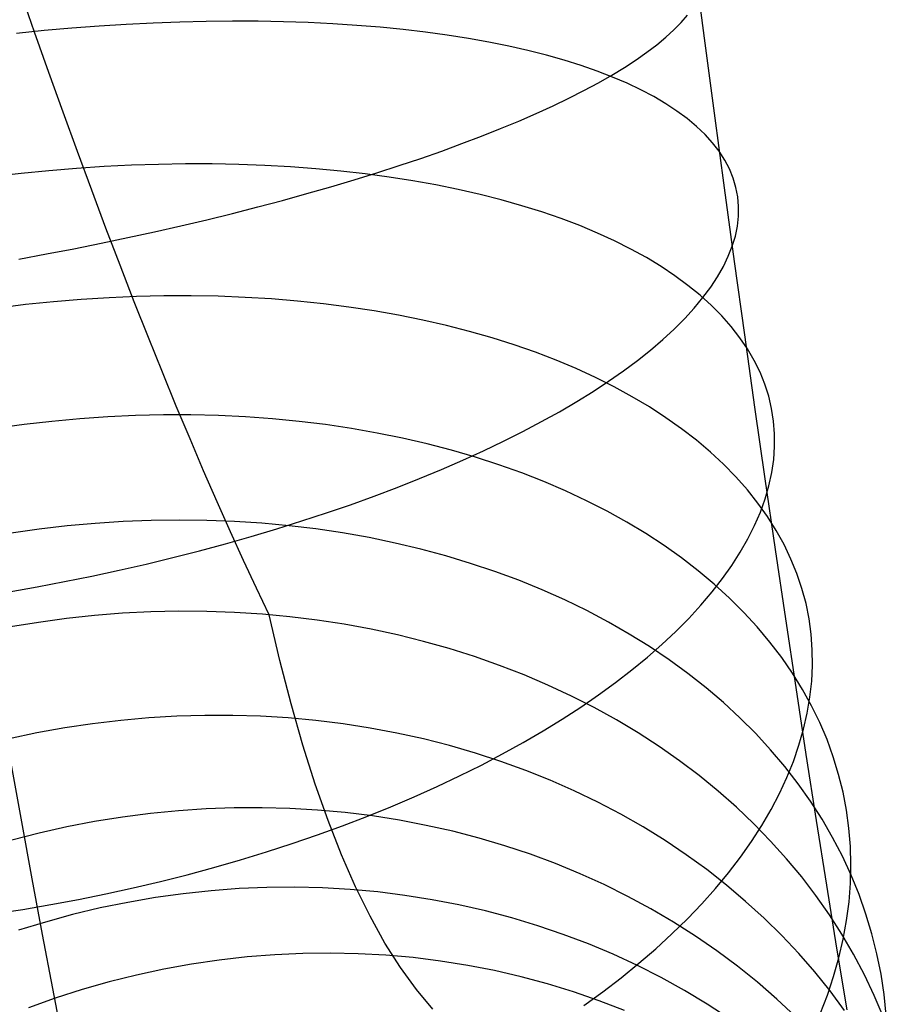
# Model space of a CAD drawing. Header units: millimetres. Extents: x 119 to 175.9, y -203.1 to -153.8.
# Tile 257 of 377: x 168.8 to 169.8, y -181.3 to -180.1. Entities that reach past the tile are written whole.
import ezdxf

# ---------------------------------------------------------------- set-up
doc = ezdxf.new("R2010")
doc.units = ezdxf.units.MM
doc.header["$MEASUREMENT"] = 0
doc.layers.add('Layer 01', color=5, linetype='Continuous', true_color=0x0000ff)

msp = doc.modelspace()

# ---------------------------------------------------------------- linework, layer by layer
at = {"layer": 'Layer 01'}
for p, q in [((169.6061, -180.1011, 33.7249), (169.5942, -180.0103, 33.7126)), ((168.7994, -180.0936, 34.8411), (168.7823, -180.0443, 34.8255)), ((169.5781, -180.0821, 33.5919), (169.5856, -180.0733, 33.6239)), ((168.9098, -180.0844, 34.8166), (168.8771, -180.0865, 34.8252)), ((168.9423, -180.0828, 34.8068), (168.9098, -180.0844, 34.8166)), ((168.9744, -180.0816, 34.796), (168.9423, -180.0828, 34.8068)), ((169.0062, -180.0809, 34.7842), (168.9744, -180.0816, 34.796)), ((169.0376, -180.0806, 34.7713), (169.0062, -180.0809, 34.7842)), ((169.0685, -180.0807, 34.7575), (169.0376, -180.0806, 34.7713)), ((169.099, -180.0813, 34.7426), (169.0685, -180.0807, 34.7575)), ((169.129, -180.0823, 34.7268), (169.099, -180.0813, 34.7426)), ((169.1584, -180.0837, 34.71), (169.129, -180.0823, 34.7268)), ((169.1873, -180.0856, 34.6923), (169.1584, -180.0837, 34.71)), ((169.5695, -180.0909, 33.5602), (169.5781, -180.0821, 33.5919)), ((168.811, -180.0919, 34.8394), (168.7777, -180.0952, 34.8449)), ((168.8166, -180.1423, 34.8585), (168.7994, -180.0936, 34.8411)), ((168.8442, -180.0889, 34.8329), (168.811, -180.0919, 34.8394)), ((168.8771, -180.0865, 34.8252), (168.8442, -180.0889, 34.8329)), ((169.2156, -180.0879, 34.6737), (169.1873, -180.0856, 34.6923)), ((169.2432, -180.0907, 34.6542), (169.2156, -180.0879, 34.6737)), ((169.2701, -180.0938, 34.6339), (169.2432, -180.0907, 34.6542)), ((169.2964, -180.0974, 34.6127), (169.2701, -180.0938, 34.6339)), ((169.5597, -180.0998, 33.5289), (169.5695, -180.0909, 33.5602)), ((169.3218, -180.1014, 34.5906), (169.2964, -180.0974, 34.6127)), ((169.3466, -180.1059, 34.5678), (169.3218, -180.1014, 34.5906)), ((169.3705, -180.1107, 34.5443), (169.3466, -180.1059, 34.5678)), ((169.5369, -180.1179, 33.4674), (169.5489, -180.1089, 33.4979)), ((169.5489, -180.1089, 33.4979), (169.5597, -180.0998, 33.5289)), ((169.6181, -180.1914, 33.7404), (169.6061, -180.1011, 33.7249)), ((169.3936, -180.1159, 34.52), (169.3705, -180.1107, 34.5443)), ((169.4158, -180.1215, 34.495), (169.3936, -180.1159, 34.52)), ((169.5239, -180.1271, 33.4374), (169.5369, -180.1179, 33.4674)), ((169.4371, -180.1276, 34.4693), (169.4158, -180.1215, 34.495)), ((169.4576, -180.1339, 34.443), (169.4371, -180.1276, 34.4693)), ((169.5097, -180.1362, 33.4078), (169.5239, -180.1271, 33.4374)), ((168.8338, -180.1903, 34.8775), (168.8166, -180.1423, 34.8585)), ((169.4771, -180.1407, 34.4161), (169.4576, -180.1339, 34.443)), ((169.4956, -180.1479, 34.3886), (169.4771, -180.1407, 34.4161)), ((169.4946, -180.1454, 33.3788), (169.5097, -180.1362, 33.4078)), ((169.4611, -180.1639, 33.3226), (169.4784, -180.1547, 33.3504)), ((169.4784, -180.1547, 33.3504), (169.4946, -180.1454, 33.3788)), ((169.5131, -180.1553, 34.3606), (169.4956, -180.1479, 34.3886)), ((169.5297, -180.1632, 34.3321), (169.5131, -180.1553, 34.3606)), ((169.4429, -180.1732, 33.2954), (169.4611, -180.1639, 33.3226)), ((169.5452, -180.1714, 34.303), (169.5297, -180.1632, 34.3321)), ((169.4238, -180.1824, 33.2688), (169.4429, -180.1732, 33.2954)), ((169.5597, -180.1799, 34.2736), (169.5452, -180.1714, 34.303)), ((169.5731, -180.1887, 34.2437), (169.5597, -180.1799, 34.2736)), ((168.851, -180.2376, 34.8983), (168.8338, -180.1903, 34.8775)), ((169.3826, -180.2008, 33.2179), (169.4036, -180.1916, 33.243)), ((169.4036, -180.1916, 33.243), (169.4238, -180.1824, 33.2688)), ((169.5855, -180.1978, 34.2135), (169.5731, -180.1887, 34.2437)), ((169.6302, -180.2811, 33.759), (169.6181, -180.1914, 33.7404)), ((169.3606, -180.2099, 33.1936), (169.3826, -180.2008, 33.2179)), ((169.5968, -180.2073, 34.1829), (169.5855, -180.1978, 34.2135)), ((169.3378, -180.219, 33.1701), (169.3606, -180.2099, 33.1936)), ((169.6069, -180.217, 34.152), (169.5968, -180.2073, 34.1829)), ((169.3141, -180.228, 33.1474), (169.3378, -180.219, 33.1701)), ((169.616, -180.227, 34.1209), (169.6069, -180.217, 34.152)), ((169.6239, -180.2372, 34.0896), (169.616, -180.227, 34.1209)), ((168.8682, -180.2841, 34.9208), (168.851, -180.2376, 34.8983)), ((169.2644, -180.2457, 33.1046), (169.2897, -180.2369, 33.1255)), ((169.2897, -180.2369, 33.1255), (169.3141, -180.228, 33.1474)), ((169.6307, -180.2477, 34.0581), (169.6239, -180.2372, 34.0896)), ((169.2384, -180.2545, 33.0845), (169.2644, -180.2457, 33.1046)), ((169.6363, -180.2585, 34.0264), (169.6307, -180.2477, 34.0581)), ((168.8166, -180.2607, 34.9148), (168.7832, -180.2639, 34.9194)), ((168.8499, -180.2579, 34.9092), (168.8166, -180.2607, 34.9148)), ((168.8831, -180.2557, 34.9025), (168.8499, -180.2579, 34.9092)), ((168.916, -180.2541, 34.8948), (168.8831, -180.2557, 34.9025)), ((168.9488, -180.253, 34.8861), (168.916, -180.2541, 34.8948)), ((168.9812, -180.2525, 34.8764), (168.9488, -180.253, 34.8861)), ((169.0134, -180.2525, 34.8657), (168.9812, -180.2525, 34.8764)), ((169.0452, -180.2531, 34.8541), (169.0134, -180.2525, 34.8657)), ((169.0766, -180.2542, 34.8414), (169.0452, -180.2531, 34.8541)), ((169.1076, -180.2559, 34.8279), (169.0766, -180.2542, 34.8414)), ((169.1381, -180.2582, 34.8134), (169.1076, -180.2559, 34.8279)), ((169.1681, -180.261, 34.7979), (169.1381, -180.2582, 34.8134)), ((169.1976, -180.2643, 34.7816), (169.1681, -180.261, 34.7979)), ((169.1842, -180.2716, 33.0471), (169.2116, -180.2631, 33.0653)), ((169.2116, -180.2631, 33.0653), (169.2384, -180.2545, 33.0845)), ((169.6408, -180.2694, 33.9946), (169.6363, -180.2585, 34.0264)), ((168.7832, -180.2639, 34.9194), (168.7498, -180.2678, 34.923)), ((169.1561, -180.28, 33.0299), (169.1842, -180.2716, 33.0471)), ((169.2266, -180.2682, 34.7644), (169.1976, -180.2643, 34.7816)), ((169.2549, -180.2727, 34.7464), (169.2266, -180.2682, 34.7644)), ((169.2826, -180.2776, 34.7275), (169.2549, -180.2727, 34.7464)), ((169.6441, -180.2806, 33.9628), (169.6408, -180.2694, 33.9946)), ((168.8853, -180.3297, 34.9449), (168.8682, -180.2841, 34.9208)), ((169.1274, -180.2882, 33.0137), (169.1561, -180.28, 33.0299)), ((169.3096, -180.2831, 34.7078), (169.2826, -180.2776, 34.7275)), ((169.3359, -180.2891, 34.6874), (169.3096, -180.2831, 34.7078)), ((169.6424, -180.37, 33.7808), (169.6302, -180.2811, 33.759)), ((169.6463, -180.292, 33.9309), (169.6441, -180.2806, 33.9628)), ((169.0682, -180.3042, 32.9842), (169.0981, -180.2963, 32.9984)), ((169.0981, -180.2963, 32.9984), (169.1274, -180.2882, 33.0137)), ((169.3615, -180.2956, 34.6661), (169.3359, -180.2891, 34.6874)), ((169.3863, -180.3027, 34.6442), (169.3615, -180.2956, 34.6661)), ((169.6473, -180.3035, 33.899), (169.6463, -180.292, 33.9309)), ((169.0378, -180.312, 32.9711), (169.0682, -180.3042, 32.9842)), ((169.4104, -180.3102, 34.6215), (169.3863, -180.3027, 34.6442)), ((169.4336, -180.3182, 34.5981), (169.4104, -180.3102, 34.6215)), ((169.6472, -180.3153, 33.8672), (169.6473, -180.3035, 33.899)), ((168.9756, -180.327, 32.948), (169.0069, -180.3196, 32.959)), ((169.0069, -180.3196, 32.959), (169.0378, -180.312, 32.9711)), ((169.4559, -180.3267, 34.5741), (169.4336, -180.3182, 34.5981)), ((169.6459, -180.3272, 33.8354), (169.6472, -180.3153, 33.8672)), ((168.9024, -180.3745, 34.9707), (168.8853, -180.3297, 34.9449)), ((168.9118, -180.3411, 32.9293), (168.9439, -180.3341, 32.9381)), ((168.9439, -180.3341, 32.9381), (168.9756, -180.327, 32.948)), ((169.4774, -180.3356, 34.5495), (169.4559, -180.3267, 34.5741)), ((169.6434, -180.3392, 33.8038), (169.6459, -180.3272, 33.8354)), ((168.8794, -180.3479, 32.9215), (168.9118, -180.3411, 32.9293)), ((169.4979, -180.3451, 34.5243), (169.4774, -180.3356, 34.5495)), ((169.5176, -180.3549, 34.4985), (169.4979, -180.3451, 34.5243)), ((169.6397, -180.3513, 33.7724), (169.6434, -180.3392, 33.8038)), ((168.8137, -180.3608, 32.9095), (168.8467, -180.3545, 32.915)), ((168.8467, -180.3545, 32.915), (168.8794, -180.3479, 32.9215)), ((169.5362, -180.3652, 34.4722), (169.5176, -180.3549, 34.4985)), ((169.6349, -180.3636, 33.7411), (169.6397, -180.3513, 33.7724)), ((168.7805, -180.3669, 32.9052), (168.8137, -180.3608, 32.9095)), ((169.5539, -180.3759, 34.4453), (169.5362, -180.3652, 34.4722)), ((169.629, -180.3759, 33.7101), (169.6349, -180.3636, 33.7411)), ((168.9195, -180.4184, 34.998), (168.9024, -180.3745, 34.9707)), ((169.5706, -180.387, 34.418), (169.5539, -180.3759, 34.4453)), ((169.6219, -180.3884, 33.6793), (169.629, -180.3759, 33.7101)), ((169.6547, -180.4582, 33.8058), (169.6424, -180.37, 33.7808)), ((169.5863, -180.3986, 34.3903), (169.5706, -180.387, 34.418)), ((169.6137, -180.4009, 33.6489), (169.6219, -180.3884, 33.6793)), ((169.6009, -180.4105, 34.3622), (169.5863, -180.3986, 34.3903)), ((169.6044, -180.4134, 33.6188), (169.6137, -180.4009, 33.6489)), ((168.8556, -180.4156, 35.006), (168.8221, -180.4184, 35.0108)), ((168.889, -180.4135, 35.0003), (168.8556, -180.4156, 35.006)), ((168.9222, -180.4121, 34.9936), (168.889, -180.4135, 35.0003)), ((168.9552, -180.4113, 34.9859), (168.9222, -180.4121, 34.9936)), ((168.988, -180.4112, 34.9773), (168.9552, -180.4113, 34.9859)), ((169.0206, -180.4118, 34.9678), (168.988, -180.4112, 34.9773)), ((169.0528, -180.4131, 34.9574), (169.0206, -180.4118, 34.9678)), ((169.0847, -180.415, 34.946), (169.0528, -180.4131, 34.9574)), ((169.1162, -180.4176, 34.9338), (169.0847, -180.415, 34.946)), ((169.5939, -180.426, 33.5891), (169.6044, -180.4134, 33.6188)), ((169.6145, -180.4227, 34.3337), (169.6009, -180.4105, 34.3622)), ((168.7886, -180.4218, 35.0146), (168.7551, -180.4259, 35.0174)), ((168.8221, -180.4184, 35.0108), (168.7886, -180.4218, 35.0146)), ((168.9365, -180.4613, 35.0269), (168.9195, -180.4184, 34.998)), ((169.1474, -180.4209, 34.9207), (169.1162, -180.4176, 34.9338)), ((169.178, -180.4248, 34.9067), (169.1474, -180.4209, 34.9207)), ((169.2082, -180.4294, 34.8919), (169.178, -180.4248, 34.9067)), ((169.5824, -180.4387, 33.5598), (169.5939, -180.426, 33.5891)), ((169.6271, -180.4353, 34.3048), (169.6145, -180.4227, 34.3337)), ((169.2378, -180.4346, 34.8763), (169.2082, -180.4294, 34.8919)), ((169.2669, -180.4405, 34.8598), (169.2378, -180.4346, 34.8763)), ((169.2953, -180.447, 34.8426), (169.2669, -180.4405, 34.8598)), ((169.5697, -180.4513, 33.531), (169.5824, -180.4387, 33.5598)), ((169.6385, -180.4483, 34.2757), (169.6271, -180.4353, 34.3048)), ((169.3232, -180.4541, 34.8246), (169.2953, -180.447, 34.8426)), ((169.556, -180.4639, 33.5027), (169.5697, -180.4513, 33.531)), ((169.6488, -180.4616, 34.2463), (169.6385, -180.4483, 34.2757)), ((168.9533, -180.5031, 35.0574), (168.9365, -180.4613, 35.0269)), ((169.3503, -180.4619, 34.8058), (169.3232, -180.4541, 34.8246)), ((169.3768, -180.4703, 34.7863), (169.3503, -180.4619, 34.8058)), ((169.5412, -180.4765, 33.4749), (169.556, -180.4639, 33.5027)), ((169.658, -180.4751, 34.2166), (169.6488, -180.4616, 34.2463)), ((169.667, -180.5453, 33.8337), (169.6547, -180.4582, 33.8058)), ((169.4026, -180.4792, 34.7661), (169.3768, -180.4703, 34.7863)), ((169.5254, -180.4891, 33.4476), (169.5412, -180.4765, 33.4749)), ((169.6661, -180.489, 34.1868), (169.658, -180.4751, 34.2166)), ((169.4275, -180.4888, 34.7453), (169.4026, -180.4792, 34.7661)), ((169.4517, -180.4989, 34.7238), (169.4275, -180.4888, 34.7453)), ((169.4751, -180.5096, 34.7017), (169.4517, -180.4989, 34.7238)), ((169.5086, -180.5016, 33.4209), (169.5254, -180.4891, 33.4476)), ((169.6731, -180.5032, 34.1568), (169.6661, -180.489, 34.1868)), ((168.97, -180.5439, 35.0894), (168.9533, -180.5031, 35.0574)), ((169.4976, -180.5209, 34.6789), (169.4751, -180.5096, 34.7017)), ((169.4908, -180.514, 33.3949), (169.5086, -180.5016, 33.4209)), ((169.6789, -180.5176, 34.1267), (169.6731, -180.5032, 34.1568)), ((169.472, -180.5263, 33.3695), (169.4908, -180.514, 33.3949)), ((169.5192, -180.5327, 34.6556), (169.4976, -180.5209, 34.6789)), ((169.6836, -180.5322, 34.0965), (169.6789, -180.5176, 34.1267)), ((169.4523, -180.5386, 33.3448), (169.472, -180.5263, 33.3695)), ((169.54, -180.545, 34.6318), (169.5192, -180.5327, 34.6556)), ((169.6871, -180.547, 34.0663), (169.6836, -180.5322, 34.0965)), ((168.9866, -180.5835, 35.1228), (168.97, -180.5439, 35.0894)), ((169.4316, -180.5507, 33.3208), (169.4523, -180.5386, 33.3448)), ((169.5598, -180.5579, 34.6074), (169.54, -180.545, 34.6318)), ((169.6794, -180.6315, 33.8648), (169.667, -180.5453, 33.8337)), ((169.6895, -180.5621, 34.036), (169.6871, -180.547, 34.0663)), ((168.854, -180.5593, 35.1213), (168.8203, -180.5624, 35.1251)), ((168.8876, -180.557, 35.1166), (168.854, -180.5593, 35.1213)), ((168.9211, -180.5554, 35.111), (168.8876, -180.557, 35.1166)), ((168.9545, -180.5546, 35.1045), (168.9211, -180.5554, 35.111)), ((168.9877, -180.5546, 35.0972), (168.9545, -180.5546, 35.1045)), ((169.0207, -180.5554, 35.089), (168.9877, -180.5546, 35.0972)), ((169.0534, -180.557, 35.08), (169.0207, -180.5554, 35.089)), ((169.0859, -180.5593, 35.0701), (169.0534, -180.557, 35.08)), ((169.118, -180.5624, 35.0594), (169.0859, -180.5593, 35.0701)), ((169.41, -180.5627, 33.2975), (169.4316, -180.5507, 33.3208)), ((169.5786, -180.5712, 34.5826), (169.5598, -180.5579, 34.6074)), ((168.7867, -180.5663, 35.128), (168.753, -180.5709, 35.13)), ((168.8203, -180.5624, 35.1251), (168.7867, -180.5663, 35.128)), ((169.1498, -180.5663, 35.0479), (169.118, -180.5624, 35.0594)), ((169.1811, -180.5709, 35.0356), (169.1498, -180.5663, 35.0479)), ((169.212, -180.5764, 35.0225), (169.1811, -180.5709, 35.0356)), ((169.3876, -180.5746, 33.2751), (169.41, -180.5627, 33.2975)), ((169.5965, -180.585, 34.5573), (169.5786, -180.5712, 34.5826)), ((169.6907, -180.5773, 34.0058), (169.6895, -180.5621, 34.036)), ((169.2425, -180.5825, 35.0086), (169.212, -180.5764, 35.0225)), ((169.2724, -180.5894, 34.994), (169.2425, -180.5825, 35.0086)), ((169.3643, -180.5863, 33.2534), (169.3876, -180.5746, 33.2751)), ((169.6907, -180.5927, 33.9756), (169.6907, -180.5773, 34.0058)), ((169.003, -180.622, 35.1576), (168.9866, -180.5835, 35.1228)), ((169.3017, -180.5971, 34.9786), (169.2724, -180.5894, 34.994)), ((169.3401, -180.5978, 33.2325), (169.3643, -180.5863, 33.2534)), ((169.6134, -180.5993, 34.5316), (169.5965, -180.585, 34.5573)), ((169.6896, -180.6083, 33.9455), (169.6907, -180.5927, 33.9756)), ((169.3305, -180.6055, 34.9626), (169.3017, -180.5971, 34.9786)), ((169.3152, -180.6092, 33.2125), (169.3401, -180.5978, 33.2325)), ((169.3586, -180.6146, 34.9458), (169.3305, -180.6055, 34.9626)), ((169.6293, -180.614, 34.5055), (169.6134, -180.5993, 34.5316)), ((169.2895, -180.6203, 33.1934), (169.3152, -180.6092, 33.2125)), ((169.3861, -180.6244, 34.9283), (169.3586, -180.6146, 34.9458)), ((169.6441, -180.6292, 34.479), (169.6293, -180.614, 34.5055)), ((169.6873, -180.624, 33.9156), (169.6896, -180.6083, 33.9455)), ((169.0193, -180.6592, 35.1939), (169.003, -180.622, 35.1576)), ((169.2631, -180.6313, 33.1751), (169.2895, -180.6203, 33.1934)), ((169.4129, -180.6349, 34.9102), (169.3861, -180.6244, 34.9283)), ((169.6579, -180.6448, 34.4522), (169.6441, -180.6292, 34.479)), ((169.6839, -180.6398, 33.8858), (169.6873, -180.624, 33.9156)), ((169.2082, -180.6525, 33.1414), (169.236, -180.642, 33.1578)), ((169.236, -180.642, 33.1578), (169.2631, -180.6313, 33.1751)), ((169.439, -180.6461, 34.8915), (169.4129, -180.6349, 34.9102)), ((169.6793, -180.6556, 33.8562), (169.6839, -180.6398, 33.8858)), ((169.6918, -180.7165, 33.8988), (169.6794, -180.6315, 33.8648)), ((169.1798, -180.6627, 33.126), (169.2082, -180.6525, 33.1414)), ((169.4643, -180.6579, 34.8721), (169.439, -180.6461, 34.8915)), ((169.6706, -180.6607, 34.4251), (169.6579, -180.6448, 34.4522)), ((169.0353, -180.6952, 35.2314), (169.0193, -180.6592, 35.1939)), ((169.1508, -180.6726, 33.1116), (169.1798, -180.6627, 33.126)), ((169.4889, -180.6705, 34.8522), (169.4643, -180.6579, 34.8721)), ((169.6822, -180.677, 34.3978), (169.6706, -180.6607, 34.4251)), ((169.6735, -180.6716, 33.8269), (169.6793, -180.6556, 33.8562)), ((169.1212, -180.6823, 33.0981), (169.1508, -180.6726, 33.1116)), ((169.5126, -180.6836, 34.8317), (169.4889, -180.6705, 34.8522)), ((169.6666, -180.6876, 33.7978), (169.6735, -180.6716, 33.8269)), ((169.6927, -180.6937, 34.3702), (169.6822, -180.677, 34.3978)), ((168.8385, -180.6883, 35.2508), (168.8047, -180.6923, 35.2535)), ((168.8723, -180.6852, 35.2474), (168.8385, -180.6883, 35.2508)), ((168.906, -180.683, 35.2431), (168.8723, -180.6852, 35.2474)), ((168.9397, -180.6816, 35.238), (168.906, -180.683, 35.2431)), ((168.9733, -180.6811, 35.2322), (168.9397, -180.6816, 35.238)), ((169.0068, -180.6815, 35.2256), (168.9733, -180.6811, 35.2322)), ((169.04, -180.6828, 35.2182), (169.0068, -180.6815, 35.2256)), ((169.0731, -180.685, 35.21), (169.04, -180.6828, 35.2182)), ((169.1058, -180.688, 35.2011), (169.0731, -180.685, 35.21)), ((169.091, -180.6917, 33.0857), (169.1212, -180.6823, 33.0981)), ((169.1383, -180.6919, 35.1914), (169.1058, -180.688, 35.2011)), ((169.5355, -180.6974, 34.8106), (169.5126, -180.6836, 34.8317)), ((169.6586, -180.7036, 33.7691), (169.6666, -180.6876, 33.7978)), ((168.8047, -180.6923, 35.2535), (168.771, -180.6971, 35.2554)), ((169.0294, -180.7096, 33.0639), (169.0604, -180.7008, 33.0743)), ((169.0511, -180.7299, 35.2703), (169.0353, -180.6952, 35.2314)), ((169.0604, -180.7008, 33.0743), (169.091, -180.6917, 33.0857)), ((169.1704, -180.6967, 35.1811), (169.1383, -180.6919, 35.1914)), ((169.2022, -180.7023, 35.17), (169.1704, -180.6967, 35.1811)), ((169.5575, -180.7118, 34.789), (169.5355, -180.6974, 34.8106)), ((169.7021, -180.7107, 34.3424), (169.6927, -180.6937, 34.3702)), ((168.9979, -180.7181, 33.0546), (169.0294, -180.7096, 33.0639)), ((169.2335, -180.7088, 35.1581), (169.2022, -180.7023, 35.17)), ((169.2644, -180.7161, 35.1456), (169.2335, -180.7088, 35.1581)), ((169.5786, -180.7268, 34.767), (169.5575, -180.7118, 34.789)), ((169.6494, -180.7197, 33.7407), (169.6586, -180.7036, 33.7691)), ((169.7104, -180.7281, 34.3144), (169.7021, -180.7107, 34.3424)), ((168.966, -180.7262, 33.0463), (168.9979, -180.7181, 33.0546)), ((169.2948, -180.7243, 35.1325), (169.2644, -180.7161, 35.1456)), ((169.3246, -180.7333, 35.1186), (169.2948, -180.7243, 35.1325)), ((169.6392, -180.7357, 33.7127), (169.6494, -180.7197, 33.7407)), ((169.7042, -180.8002, 33.9358), (169.6918, -180.7165, 33.8988)), ((168.9013, -180.7415, 33.0331), (168.9338, -180.7341, 33.0392)), ((168.9338, -180.7341, 33.0392), (168.966, -180.7262, 33.0463)), ((169.0667, -180.7632, 35.3104), (169.0511, -180.7299, 35.2703)), ((169.3539, -180.7431, 35.1041), (169.3246, -180.7333, 35.1186)), ((169.5988, -180.7423, 34.7445), (169.5786, -180.7268, 34.767)), ((169.6278, -180.7517, 33.6851), (169.6392, -180.7357, 33.7127)), ((169.7176, -180.7457, 34.2863), (169.7104, -180.7281, 34.3144)), ((168.8355, -180.7553, 33.0242), (168.8685, -180.7486, 33.0281)), ((168.8685, -180.7486, 33.0281), (168.9013, -180.7415, 33.0331)), ((169.3826, -180.7537, 35.089), (169.3539, -180.7431, 35.1041)), ((169.618, -180.7585, 34.7215), (169.5988, -180.7423, 34.7445)), ((169.7236, -180.7635, 34.2581), (169.7176, -180.7457, 34.2863)), ((168.8023, -180.7617, 33.0213), (168.8355, -180.7553, 33.0242)), ((169.4106, -180.7651, 35.0733), (169.3826, -180.7537, 35.089)), ((169.6154, -180.7677, 33.6579), (169.6278, -180.7517, 33.6851)), ((169.6363, -180.7751, 34.6982), (169.618, -180.7585, 34.7215)), ((168.7689, -180.7677, 33.0196), (168.8023, -180.7617, 33.0213)), ((169.082, -180.7952, 35.3518), (169.0667, -180.7632, 35.3104)), ((169.438, -180.7773, 35.057), (169.4106, -180.7651, 35.0733)), ((169.6019, -180.7836, 33.6312), (169.6154, -180.7677, 33.6579)), ((169.7285, -180.7817, 34.2299), (169.7236, -180.7635, 34.2581)), ((169.4646, -180.7902, 35.0402), (169.438, -180.7773, 35.057)), ((169.5873, -180.7995, 33.6051), (169.6019, -180.7836, 33.6312)), ((169.6536, -180.7923, 34.6744), (169.6363, -180.7751, 34.6982)), ((169.7322, -180.8, 34.2016), (169.7285, -180.7817, 34.2299)), ((168.8716, -180.7961, 35.3849), (168.8377, -180.7997, 35.3877)), ((168.9054, -180.7934, 35.3814), (168.8716, -180.7961, 35.3849)), ((168.9393, -180.7917, 35.3772), (168.9054, -180.7934, 35.3814)), ((168.9731, -180.791, 35.3723), (168.9393, -180.7917, 35.3772)), ((169.0068, -180.7912, 35.3668), (168.9731, -180.791, 35.3723)), ((169.0403, -180.7923, 35.3605), (169.0068, -180.7912, 35.3668)), ((169.0737, -180.7945, 35.3536), (169.0403, -180.7923, 35.3605)), ((169.1068, -180.7976, 35.346), (169.0737, -180.7945, 35.3536)), ((169.0948, -180.8501, 35.4301), (169.082, -180.7952, 35.3518)), ((169.4906, -180.8039, 35.0227), (169.4646, -180.7902, 35.0402)), ((169.6698, -180.8099, 34.6503), (169.6536, -180.7923, 34.6744)), ((168.804, -180.8043, 35.3897), (168.7703, -180.8099, 35.3911)), ((168.8377, -180.7997, 35.3877), (168.804, -180.8043, 35.3897)), ((169.1397, -180.8016, 35.3378), (169.1068, -180.7976, 35.346)), ((169.1723, -180.8066, 35.329), (169.1397, -180.8016, 35.3378)), ((169.2046, -180.8126, 35.3195), (169.1723, -180.8066, 35.329)), ((169.5157, -180.8184, 35.0048), (169.4906, -180.8039, 35.0227)), ((169.5717, -180.8152, 33.5795), (169.5873, -180.7995, 33.6051)), ((169.7166, -180.8826, 33.9757), (169.7042, -180.8002, 33.9358)), ((169.7347, -180.8186, 34.1734), (169.7322, -180.8, 34.2016)), ((169.2364, -180.8195, 35.3094), (169.2046, -180.8126, 35.3195)), ((169.2679, -180.8273, 35.2986), (169.2364, -180.8195, 35.3094)), ((169.5401, -180.8335, 34.9864), (169.5157, -180.8184, 35.0048)), ((169.555, -180.8308, 33.5544), (169.5717, -180.8152, 33.5795)), ((169.685, -180.828, 34.6259), (169.6698, -180.8099, 34.6503)), ((169.7361, -180.8373, 34.1451), (169.7347, -180.8186, 34.1734)), ((169.2989, -180.836, 35.2873), (169.2679, -180.8273, 35.2986)), ((169.5374, -180.8462, 33.53), (169.555, -180.8308, 33.5544)), ((169.6992, -180.8466, 34.6012), (169.685, -180.828, 34.6259)), ((169.3294, -180.8456, 35.2754), (169.2989, -180.836, 35.2873)), ((169.5636, -180.8493, 34.9674), (169.5401, -180.8335, 34.9864)), ((169.7363, -180.8562, 34.117), (169.7361, -180.8373, 34.1451)), ((169.1083, -180.9024, 35.51), (169.0948, -180.8501, 35.4301)), ((169.3594, -180.8562, 35.263), (169.3294, -180.8456, 35.2754)), ((169.5188, -180.8616, 33.5061), (169.5374, -180.8462, 33.53)), ((169.5863, -180.8658, 34.948), (169.5636, -180.8493, 34.9674)), ((169.7123, -180.8656, 34.5763), (169.6992, -180.8466, 34.6012)), ((169.3889, -180.8676, 35.2499), (169.3594, -180.8562, 35.263)), ((169.4177, -180.8799, 35.2364), (169.3889, -180.8676, 35.2499)), ((169.4992, -180.8767, 33.483), (169.5188, -180.8616, 33.5061)), ((169.6081, -180.883, 34.9282), (169.5863, -180.8658, 34.948)), ((169.7244, -180.885, 34.5511), (169.7123, -180.8656, 34.5763)), ((169.7354, -180.8753, 34.0889), (169.7363, -180.8562, 34.117)), ((169.4787, -180.8916, 33.4605), (169.4992, -180.8767, 33.483)), ((169.7333, -180.8944, 34.061), (169.7354, -180.8753, 34.0889)), ((169.4459, -180.893, 35.2223), (169.4177, -180.8799, 35.2364)), ((169.629, -180.9008, 34.9079), (169.6081, -180.883, 34.9282)), ((169.7289, -180.9636, 34.0185), (169.7166, -180.8826, 33.9757)), ((169.7353, -180.9048, 34.5257), (169.7244, -180.885, 34.5511)), ((169.1225, -180.9521, 35.5916), (169.1083, -180.9024, 35.51)), ((169.4734, -180.907, 35.2077), (169.4459, -180.893, 35.2223)), ((169.4573, -180.9063, 33.4388), (169.4787, -180.8916, 33.4605)), ((169.6489, -180.9192, 34.8873), (169.629, -180.9008, 34.9079)), ((169.73, -180.9137, 34.0333), (169.7333, -180.8944, 34.061)), ((169.435, -180.9208, 33.4178), (169.4573, -180.9063, 33.4388)), ((169.5002, -180.9218, 35.1927), (169.4734, -180.907, 35.2077)), ((169.7256, -180.933, 34.0057), (169.73, -180.9137, 34.0333)), ((169.7451, -180.925, 34.5001), (169.7353, -180.9048, 34.5257)), ((168.8693, -180.9263, 35.5767), (168.8357, -180.9314, 35.5795)), ((168.9031, -180.9223, 35.5734), (168.8693, -180.9263, 35.5767)), ((168.9368, -180.9193, 35.5694), (168.9031, -180.9223, 35.5734)), ((168.9706, -180.9173, 35.5647), (168.9368, -180.9193, 35.5694)), ((169.0043, -180.9163, 35.5595), (168.9706, -180.9173, 35.5647)), ((169.038, -180.9163, 35.5537), (169.0043, -180.9163, 35.5595)), ((169.0715, -180.9174, 35.5472), (169.038, -180.9163, 35.5537)), ((169.1048, -180.9194, 35.5402), (169.0715, -180.9174, 35.5472)), ((169.138, -180.9225, 35.5326), (169.1048, -180.9194, 35.5402)), ((169.1709, -180.9265, 35.5244), (169.138, -180.9225, 35.5326)), ((169.2035, -180.9316, 35.5156), (169.1709, -180.9265, 35.5244)), ((169.4119, -180.9351, 33.3976), (169.435, -180.9208, 33.4178)), ((169.5263, -180.9374, 35.1771), (169.5002, -180.9218, 35.1927)), ((169.6679, -180.9382, 34.8663), (169.6489, -180.9192, 34.8873)), ((169.7538, -180.9455, 34.4744), (169.7451, -180.925, 34.5001)), ((168.8021, -180.9374, 35.5816), (168.7687, -180.9444, 35.5831)), ((168.8357, -180.9314, 35.5795), (168.8021, -180.9374, 35.5816)), ((169.2358, -180.9376, 35.5063), (169.2035, -180.9316, 35.5156)), ((169.2677, -180.9447, 35.4964), (169.2358, -180.9376, 35.5063)), ((169.3879, -180.949, 33.3781), (169.4119, -180.9351, 33.3976)), ((169.5517, -180.9538, 35.1612), (169.5263, -180.9374, 35.1771)), ((169.6859, -180.9578, 34.845), (169.6679, -180.9382, 34.8663)), ((169.72, -180.9523, 33.9784), (169.7256, -180.933, 34.0057)), ((169.2992, -180.9527, 35.486), (169.2677, -180.9447, 35.4964)), ((169.3631, -180.9627, 33.3595), (169.3879, -180.949, 33.3781)), ((169.7614, -180.9663, 34.4486), (169.7538, -180.9455, 34.4744)), ((169.1374, -180.999, 35.6746), (169.1225, -180.9521, 35.5916)), ((169.3303, -180.9617, 35.4751), (169.2992, -180.9527, 35.486)), ((169.3609, -180.9717, 35.4636), (169.3303, -180.9617, 35.4751)), ((169.5762, -180.971, 35.1448), (169.5517, -180.9538, 35.1612)), ((169.7029, -180.9779, 34.8233), (169.6859, -180.9578, 34.845)), ((169.7133, -180.9717, 33.9514), (169.72, -180.9523, 33.9784)), ((168.7707, -180.974, 34.2088), (168.7835, -181.0445, 34.2582)), ((169.3376, -180.9761, 33.3417), (169.3631, -180.9627, 33.3595)), ((169.391, -180.9825, 35.4517), (169.3609, -180.9717, 35.4636)), ((169.5999, -180.9889, 35.1279), (169.5762, -180.971, 35.1448)), ((169.7055, -180.991, 33.9247), (169.7133, -180.9717, 33.9514)), ((169.7413, -181.043, 34.0642), (169.7289, -180.9636, 34.0185)), ((169.7678, -180.9874, 34.4227), (169.7614, -180.9663, 34.4486)), ((169.3113, -180.9892, 33.3248), (169.3376, -180.9761, 33.3417)), ((169.4205, -180.9944, 35.4393), (169.391, -180.9825, 35.4517)), ((169.7189, -180.9986, 34.8014), (169.7029, -180.9779, 34.8233)), ((169.2844, -181.002, 33.3087), (169.3113, -180.9892, 33.3248)), ((169.4494, -181.0071, 35.4264), (169.4205, -180.9944, 35.4393)), ((169.6228, -181.0076, 35.1107), (169.5999, -180.9889, 35.1279)), ((169.6965, -181.0104, 33.8983), (169.7055, -180.991, 33.9247)), ((169.7731, -181.0087, 34.3967), (169.7678, -180.9874, 34.4227)), ((169.1529, -181.043, 35.759), (169.1374, -180.999, 35.6746)), ((169.2567, -181.0144, 33.2936), (169.2844, -181.002, 33.3087)), ((169.4778, -181.0208, 35.4131), (169.4494, -181.0071, 35.4264)), ((169.6447, -181.0269, 35.0932), (169.6228, -181.0076, 35.1107)), ((169.7339, -181.0197, 34.7792), (169.7189, -180.9986, 34.8014)), ((169.7772, -181.0303, 34.3708), (169.7731, -181.0087, 34.3967)), ((169.2284, -181.0264, 33.2794), (169.2567, -181.0144, 33.2936)), ((169.5054, -181.0353, 35.3994), (169.4778, -181.0208, 35.4131)), ((169.6864, -181.0297, 33.8723), (169.6965, -181.0104, 33.8983)), ((169.7478, -181.0413, 34.7567), (169.7339, -181.0197, 34.7792)), ((168.9725, -181.0311, 35.7678), (168.9388, -181.0344, 35.7724)), ((169.0061, -181.0288, 35.7627), (168.9725, -181.0311, 35.7678)), ((169.0398, -181.0276, 35.7571), (169.0061, -181.0288, 35.7627)), ((169.0734, -181.0275, 35.751), (169.0398, -181.0276, 35.7571)), ((169.1069, -181.0284, 35.7443), (169.0734, -181.0275, 35.751)), ((169.1402, -181.0303, 35.7371), (169.1069, -181.0284, 35.7443)), ((169.1733, -181.0334, 35.7294), (169.1402, -181.0303, 35.7371)), ((169.2062, -181.0374, 35.7213), (169.1733, -181.0334, 35.7294)), ((169.1995, -181.0381, 33.2661), (169.2284, -181.0264, 33.2794)), ((169.6658, -181.0469, 35.0752), (169.6447, -181.0269, 35.0932)), ((169.6752, -181.0489, 33.8467), (169.6864, -181.0297, 33.8723)), ((169.7801, -181.0521, 34.3448), (169.7772, -181.0303, 34.3708)), ((168.7835, -181.0445, 34.2582), (168.7961, -181.1132, 34.3101)), ((168.8716, -181.0442, 35.7798), (168.8382, -181.0506, 35.7827)), ((168.9051, -181.0388, 35.7763), (168.8716, -181.0442, 35.7798)), ((168.9388, -181.0344, 35.7724), (168.9051, -181.0388, 35.7763)), ((169.1691, -181.0843, 35.8447), (169.1529, -181.043, 35.759)), ((169.1701, -181.0494, 33.2538), (169.1995, -181.0381, 33.2661)), ((169.2388, -181.0426, 35.7126), (169.2062, -181.0374, 35.7213)), ((169.2712, -181.0487, 35.7034), (169.2388, -181.0426, 35.7126)), ((169.5324, -181.0507, 35.3852), (169.5054, -181.0353, 35.3994)), ((169.7536, -181.1207, 34.1126), (169.7413, -181.043, 34.0642)), ((169.7606, -181.0634, 34.7341), (169.7478, -181.0413, 34.7567)), ((168.8382, -181.0506, 35.7827), (168.805, -181.0581, 35.785)), ((169.1401, -181.0602, 33.2424), (169.1701, -181.0494, 33.2538)), ((169.3031, -181.0559, 35.6938), (169.2712, -181.0487, 35.7034)), ((169.3347, -181.0641, 35.6838), (169.3031, -181.0559, 35.6938)), ((169.5587, -181.067, 35.3707), (169.5324, -181.0507, 35.3852)), ((169.6629, -181.068, 33.8216), (169.6752, -181.0489, 33.8467)), ((169.6859, -181.0676, 35.057), (169.6658, -181.0469, 35.0752)), ((169.7819, -181.0741, 34.3189), (169.7801, -181.0521, 34.3448)), ((168.805, -181.0581, 35.785), (168.7719, -181.0666, 35.7867)), ((169.1096, -181.0707, 33.232), (169.1401, -181.0602, 33.2424)), ((169.3658, -181.0733, 35.6733), (169.3347, -181.0641, 35.6838)), ((169.5842, -181.0841, 35.3557), (169.5587, -181.067, 35.3707)), ((169.6495, -181.087, 33.7969), (169.6629, -181.068, 33.8216)), ((169.7051, -181.0889, 35.0384), (169.6859, -181.0676, 35.057)), ((169.7723, -181.0858, 34.7113), (169.7606, -181.0634, 34.7341)), ((169.0472, -181.0903, 33.2142), (169.0786, -181.0807, 33.2226)), ((169.0786, -181.0807, 33.2226), (169.1096, -181.0707, 33.232)), ((169.3965, -181.0836, 35.6623), (169.3658, -181.0733, 35.6733)), ((169.7825, -181.0962, 34.2931), (169.7819, -181.0741, 34.3189)), ((169.0154, -181.0994, 33.2068), (169.0472, -181.0903, 33.2142)), ((169.1859, -181.1227, 35.9316), (169.1691, -181.0843, 35.8447)), ((169.4267, -181.0948, 35.651), (169.3965, -181.0836, 35.6623)), ((169.6089, -181.102, 35.3404), (169.5842, -181.0841, 35.3557)), ((169.6351, -181.1059, 33.7726), (169.6495, -181.087, 33.7969)), ((169.7233, -181.1108, 35.0196), (169.7051, -181.0889, 35.0384)), ((169.7829, -181.1087, 34.6883), (169.7723, -181.0858, 34.7113)), ((168.9833, -181.1081, 33.2005), (169.0154, -181.0994, 33.2068)), ((169.4564, -181.107, 35.6392), (169.4267, -181.0948, 35.651)), ((169.6328, -181.1207, 35.3248), (169.6089, -181.102, 35.3404)), ((169.782, -181.1184, 34.2674), (169.7825, -181.0962, 34.2931)), ((168.7961, -181.1132, 34.3101), (168.8086, -181.18, 34.3643)), ((168.9181, -181.124, 33.1908), (168.9509, -181.1163, 33.1951)), ((168.9509, -181.1163, 33.1951), (168.9833, -181.1081, 33.2005)), ((169.4854, -181.1201, 35.6271), (169.4564, -181.107, 35.6392)), ((169.6196, -181.1246, 33.749), (169.6351, -181.1059, 33.7726)), ((169.7405, -181.1333, 35.0005), (169.7233, -181.1108, 35.0196)), ((169.7924, -181.1319, 34.6652), (169.7829, -181.1087, 34.6883)), ((168.8852, -181.1313, 33.1876), (168.9181, -181.124, 33.1908)), ((169.012, -181.1274, 35.9751), (168.9785, -181.131, 35.9802)), ((169.0456, -181.1249, 35.9696), (169.012, -181.1274, 35.9751)), ((169.0792, -181.1235, 35.9635), (169.0456, -181.1249, 35.9696)), ((169.1127, -181.1232, 35.9571), (169.0792, -181.1235, 35.9635)), ((169.1462, -181.124, 35.9502), (169.1127, -181.1232, 35.9571)), ((169.1795, -181.1259, 35.9429), (169.1462, -181.124, 35.9502)), ((169.2126, -181.1289, 35.9351), (169.1795, -181.1259, 35.9429)), ((169.2034, -181.1581, 36.0197), (169.1859, -181.1227, 35.9316)), ((169.5139, -181.1343, 35.6146), (169.4854, -181.1201, 35.6271)), ((169.6031, -181.1431, 33.7258), (169.6196, -181.1246, 33.749)), ((169.6558, -181.1402, 35.3088), (169.6328, -181.1207, 35.3248)), ((169.7658, -181.1967, 34.1637), (169.7536, -181.1207, 34.1126)), ((169.7803, -181.1408, 34.2418), (169.782, -181.1184, 34.2674)), ((168.8188, -181.1442, 33.1842), (168.8521, -181.138, 33.1854)), ((168.8521, -181.138, 33.1854), (168.8852, -181.1313, 33.1876)), ((168.945, -181.1357, 35.9848), (168.9116, -181.1414, 35.989)), ((168.9785, -181.131, 35.9802), (168.945, -181.1357, 35.9848)), ((169.2455, -181.133, 35.9269), (169.2126, -181.1289, 35.9351)), ((169.2781, -181.1382, 35.9184), (169.2455, -181.133, 35.9269)), ((169.3105, -181.1444, 35.9094), (169.2781, -181.1382, 35.9184)), ((169.5417, -181.1493, 35.6017), (169.5139, -181.1343, 35.6146)), ((169.678, -181.1604, 35.2925), (169.6558, -181.1402, 35.3088)), ((169.7567, -181.1563, 34.9812), (169.7405, -181.1333, 35.0005)), ((169.8007, -181.1555, 34.642), (169.7924, -181.1319, 34.6652)), ((168.7519, -181.155, 33.1851), (168.7854, -181.1499, 33.1841)), ((168.7854, -181.1499, 33.1841), (168.8188, -181.1442, 33.1842)), ((168.8783, -181.1482, 35.9927), (168.8452, -181.1561, 35.9959)), ((168.9116, -181.1414, 35.989), (168.8783, -181.1482, 35.9927)), ((169.3425, -181.1517, 35.9001), (169.3105, -181.1444, 35.9094)), ((169.3741, -181.1601, 35.8903), (169.3425, -181.1517, 35.9001)), ((169.5689, -181.1652, 35.5885), (169.5417, -181.1493, 35.6017)), ((169.5856, -181.1614, 33.7032), (169.6031, -181.1431, 33.7258)), ((169.7774, -181.1632, 34.2164), (169.7803, -181.1408, 34.2418)), ((168.8452, -181.1561, 35.9959), (168.8124, -181.1651, 35.9986)), ((169.2214, -181.1906, 36.1087), (169.2034, -181.1581, 36.0197)), ((169.4054, -181.1695, 35.8803), (169.3741, -181.1601, 35.8903)), ((169.5671, -181.1795, 33.6813), (169.5856, -181.1614, 33.7032)), ((169.6993, -181.1813, 35.2759), (169.678, -181.1604, 35.2925)), ((169.7718, -181.1799, 34.9616), (169.7567, -181.1563, 34.9812)), ((169.7733, -181.1857, 34.1912), (169.7774, -181.1632, 34.2164)), ((169.8079, -181.1794, 34.6187), (169.8007, -181.1555, 34.642)), ((168.8124, -181.1651, 35.9986), (168.7798, -181.1751, 36.0008)), ((169.4362, -181.18, 35.8699), (169.4054, -181.1695, 35.8803)), ((169.5953, -181.1821, 35.5749), (169.5689, -181.1652, 35.5885)), ((168.8086, -181.18, 34.3643), (168.8209, -181.245, 34.4209)), ((169.4665, -181.1915, 35.8591), (169.4362, -181.18, 35.8699)), ((169.5477, -181.1973, 33.66), (169.5671, -181.1795, 33.6813)), ((169.621, -181.1998, 35.5611), (169.5953, -181.1821, 35.5749)), ((169.7197, -181.2029, 35.2591), (169.6993, -181.1813, 35.2759)), ((169.7681, -181.2082, 34.1662), (169.7733, -181.1857, 34.1912)), ((169.7859, -181.2039, 34.9419), (169.7718, -181.1799, 34.9616)), ((169.814, -181.2035, 34.5954), (169.8079, -181.1794, 34.6187)), ((169.24, -181.22, 36.1987), (169.2214, -181.1906, 36.1087)), ((169.4962, -181.204, 35.848), (169.4665, -181.1915, 35.8591)), ((169.5273, -181.2148, 33.6393), (169.5477, -181.1973, 33.66)), ((169.778, -181.2709, 34.2174), (169.7658, -181.1967, 34.1637)), ((169.0218, -181.2109, 36.1951), (168.9884, -181.2158, 36.2004)), ((169.0553, -181.2071, 36.1894), (169.0218, -181.2109, 36.1951)), ((169.0888, -181.2045, 36.1834), (169.0553, -181.2071, 36.1894)), ((169.1223, -181.2029, 36.1769), (169.0888, -181.2045, 36.1834)), ((169.1557, -181.2025, 36.1702), (169.1223, -181.2029, 36.1769)), ((169.1891, -181.2032, 36.163), (169.1557, -181.2025, 36.1702)), ((169.2224, -181.2051, 36.1555), (169.1891, -181.2032, 36.163)), ((169.2555, -181.208, 36.1477), (169.2224, -181.2051, 36.1555)), ((169.2884, -181.2121, 36.1396), (169.2555, -181.208, 36.1477)), ((169.5255, -181.2175, 35.8366), (169.4962, -181.204, 35.848)), ((169.6459, -181.2183, 35.5469), (169.621, -181.1998, 35.5611)), ((169.7391, -181.2252, 35.242), (169.7197, -181.2029, 35.2591)), ((169.7618, -181.2306, 34.1415), (169.7681, -181.2082, 34.1662)), ((169.7989, -181.2285, 34.922), (169.7859, -181.2039, 34.9419)), ((169.8189, -181.2279, 34.5721), (169.814, -181.2035, 34.5954)), ((168.9552, -181.2219, 36.2053), (168.9221, -181.229, 36.2098)), ((168.9884, -181.2158, 36.2004), (168.9552, -181.2219, 36.2053)), ((169.2592, -181.2465, 36.2895), (169.24, -181.22, 36.1987)), ((169.321, -181.2173, 36.1311), (169.2884, -181.2121, 36.1396)), ((169.3534, -181.2236, 36.1223), (169.321, -181.2173, 36.1311)), ((169.506, -181.2321, 33.6193), (169.5273, -181.2148, 33.6393)), ((169.5541, -181.232, 35.825), (169.5255, -181.2175, 35.8366)), ((169.6701, -181.2377, 35.5325), (169.6459, -181.2183, 35.5469)), ((168.9221, -181.229, 36.2098), (168.8892, -181.2372, 36.2139)), ((169.3855, -181.231, 36.1133), (169.3534, -181.2236, 36.1223)), ((169.4172, -181.2396, 36.1039), (169.3855, -181.231, 36.1133)), ((169.4838, -181.249, 33.6), (169.506, -181.2321, 33.6193)), ((169.5821, -181.2475, 35.813), (169.5541, -181.232, 35.825)), ((169.7576, -181.2481, 35.2247), (169.7391, -181.2252, 35.242)), ((169.7543, -181.2531, 34.1171), (169.7618, -181.2306, 34.1415)), ((169.8108, -181.2534, 34.902), (169.7989, -181.2285, 34.922)), ((169.8227, -181.2525, 34.5488), (169.8189, -181.2279, 34.5721)), ((168.8209, -181.245, 34.4209), (168.8332, -181.3079, 34.4797)), ((168.8566, -181.2465, 36.2176), (168.8242, -181.2569, 36.2209)), ((168.8892, -181.2372, 36.2139), (168.8566, -181.2465, 36.2176)), ((169.2789, -181.2699, 36.381), (169.2592, -181.2465, 36.2895)), ((169.4485, -181.2492, 36.0943), (169.4172, -181.2396, 36.1039)), ((169.6934, -181.2579, 35.5178), (169.6701, -181.2377, 35.5325)), ((168.8242, -181.2569, 36.2209), (168.7922, -181.2684, 36.2238)), ((169.4794, -181.2598, 36.0844), (169.4485, -181.2492, 36.0943)), ((169.4608, -181.2656, 33.5815), (169.4838, -181.249, 33.6)), ((169.6094, -181.2639, 35.8008), (169.5821, -181.2475, 35.813)), ((169.7158, -181.2789, 35.5029), (169.6934, -181.2579, 35.5178)), ((169.7456, -181.2755, 34.093), (169.7543, -181.2531, 34.1171)), ((169.775, -181.2717, 35.2072), (169.7576, -181.2481, 35.2247)), ((169.8216, -181.2788, 34.8818), (169.8108, -181.2534, 34.902)), ((169.8252, -181.2773, 34.5256), (169.8227, -181.2525, 34.5488)), ((169.5099, -181.2715, 36.0743), (169.4794, -181.2598, 36.0844)), ((169.6361, -181.2812, 35.7883), (169.6094, -181.2639, 35.8008))]:
    msp.add_line(p, q, dxfattribs=at)

doc.saveas('drawing.dxf')
